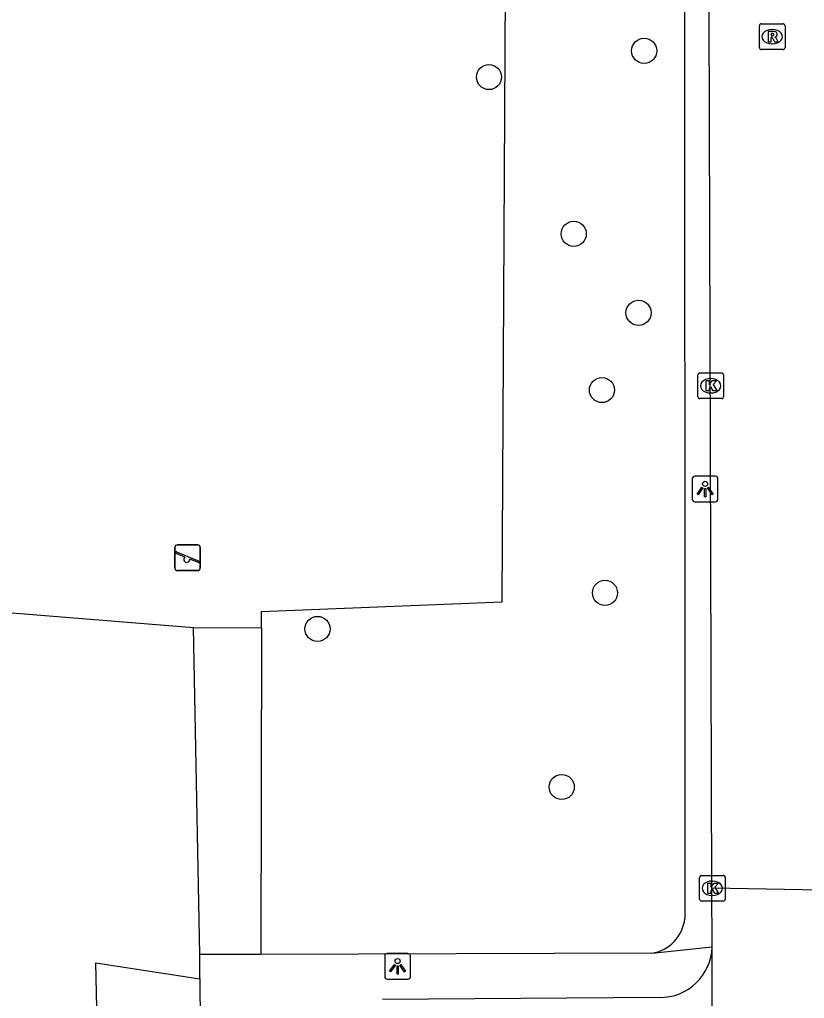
# Model space of a CAD drawing. Extents: x 160732 to 162105, y 387428 to 388479.
# Drawn here: x 161034.57 to 161065.16, y 388096.37 to 388134.52 of the extents above; entities that cross this region are included whole.
import ezdxf

# ---------------------------------------------------------------- set-up
doc = ezdxf.new("R2010")
doc.units = 0
for name, color, linetype in [('IMGEO_Boom', 7, 'Continuous'), ('IMGEO_Gemengd_bos', 7, 'Continuous'), ('IMGEO_Grasland_overig', 7, 'Continuous'), ('IMGEO_Groenvoorziening', 7, 'Continuous'), ('IMGEO_Kolk', 7, 'Continuous'), ('IMGEO_Lichtpunt', 7, 'Continuous'), ('IMGEO_Rijbaan_lokaal_open', 7, 'Continuous'), ('IMGEO_Rioolput', 7, 'Continuous'), ('IMGEO_Speelvoorziening', 7, 'Continuous'), ('IMGEO_Voetpad_open', 7, 'Continuous')]:
    doc.layers.add(name, color=color, linetype=linetype)

msp = doc.modelspace()

# ---------------------------------------------------------------- linework, layer by layer
at = {"layer": 'IMGEO_Boom'}
for centre in [(161058.917, 388133.3), (161052.867, 388132.277), (161056.171, 388126.169), (161058.698, 388123.089), (161057.271, 388120.078), (161057.39, 388112.175), (161046.182, 388110.77), (161055.703, 388104.609)]:
    msp.add_circle(centre, 0.489, dxfattribs=at)
at = {"layer": 'IMGEO_Gemengd_bos'}
for points in [[(161043.996, 388110.815), (161043.995, 388111.45), (161053.377, 388111.825), (161053.549, 388142.829)], [(161043.996, 388110.815), (161043.977, 388098.085)], [(161035.584, 388063.921), (161035.58, 388071.373), (161036.274, 388072.341), (161036.864, 388073.376), (161037.341, 388074.468), (161037.703, 388075.603), (161037.943, 388076.769), (161038.06, 388077.955), (161038.053, 388079.146), (161037.937, 388080.232), (161037.54, 388097.762), (161041.602, 388097.138)]]:
    msp.add_lwpolyline(points, dxfattribs=at)
at = {"layer": 'IMGEO_Grasland_overig'}
for points in [[(161030.403, 388111.703), (161041.351, 388110.823)], [(161041.351, 388110.823), (161043.996, 388110.815)]]:
    msp.add_lwpolyline(points, dxfattribs=at)
at = {"layer": 'IMGEO_Groenvoorziening'}
msp.add_lwpolyline([(161041.595, 388098.078), (161041.351, 388110.823)], dxfattribs=at)
at = {"layer": 'IMGEO_Kolk'}
for p, q in [((161061.009, 388119.82), (161061.009, 388120.672)), ((161061.084, 388120.746), (161061.936, 388120.746)), ((161061.497, 388120.526), (161061.522, 388120.526)), ((161062.01, 388120.672), (161062.01, 388119.82)), ((161061.936, 388119.746), (161061.084, 388119.746)), ((161061.52, 388119.966), (161061.495, 388119.966)), ((161061.074, 388100.236), (161061.074, 388101.088)), ((161061.149, 388101.162), (161062.001, 388101.162)), ((161062.075, 388101.088), (161062.075, 388100.236)), ((161061.562, 388100.942), (161061.587, 388100.942)), ((161061.585, 388100.382), (161061.56, 388100.382)), ((161062.001, 388100.162), (161061.149, 388100.162))]:
    msp.add_line(p, q, dxfattribs=at)
for points in [[(161061.009, 388119.82), (161061.009, 388120.672)], [(161061.084, 388120.746), (161061.936, 388120.746)], [(161062.01, 388120.672), (161062.01, 388119.82)], [(161061.33, 388120.446), (161061.453, 388120.446), (161061.453, 388120.295), (161061.583, 388120.446), (161061.747, 388120.446), (161061.601, 388120.295), (161061.754, 388120.046), (161061.602, 388120.046), (161061.517, 388120.21), (161061.453, 388120.143), (161061.453, 388120.046), (161061.33, 388120.046), (161061.33, 388120.446)], [(161061.936, 388119.746), (161061.084, 388119.746)], [(161061.074, 388100.236), (161061.074, 388101.088)], [(161061.149, 388101.162), (161062.001, 388101.162)], [(161062.075, 388101.088), (161062.075, 388100.236)], [(161061.395, 388100.862), (161061.518, 388100.862), (161061.518, 388100.711), (161061.648, 388100.862), (161061.812, 388100.862), (161061.666, 388100.711), (161061.819, 388100.462), (161061.667, 388100.462), (161061.582, 388100.626), (161061.518, 388100.559), (161061.518, 388100.462), (161061.395, 388100.462), (161061.395, 388100.862)], [(161062.001, 388100.162), (161061.149, 388100.162)]]:
    msp.add_lwpolyline(points, dxfattribs=at)
for centre, start, end in [((161061.086, 388120.67), 91.552, 178.448), ((161061.086, 388120.67), 91.552, 178.448), ((161061.934, 388120.67), 1.552, 88.448), ((161061.934, 388120.67), 1.552, 88.448), ((161061.086, 388119.822), 181.552, 268.448), ((161061.086, 388119.822), 181.552, 268.448), ((161061.934, 388119.822), 271.552, 358.448), ((161061.934, 388119.822), 271.552, 358.448), ((161061.151, 388101.086), 91.552, 178.448), ((161061.151, 388101.086), 91.552, 178.448), ((161061.999, 388101.086), 1.552, 88.448), ((161061.999, 388101.086), 1.552, 88.448), ((161061.151, 388100.238), 181.552, 268.448), ((161061.151, 388100.238), 181.552, 268.448), ((161061.999, 388100.238), 271.552, 358.448), ((161061.999, 388100.238), 271.552, 358.448)]:
    msp.add_arc(centre, 0.0765, start, end, dxfattribs=at)
for centre, major_axis, ratio, start_param, end_param in [((161061.496, 388120.246), (-0.387, 0.002), 0.722429, 4.712389, 7.853982), ((161061.521, 388120.246), (-0.39, 0.002), 0.717154, 1.570796, 4.712389), ((161061.561, 388100.662), (-0.387, 0.002), 0.722429, 4.712389, 7.853982), ((161061.586, 388100.662), (-0.39, 0.002), 0.717154, 1.570796, 4.712389)]:
    msp.add_ellipse(centre, major_axis=major_axis, ratio=ratio, start_param=start_param, end_param=end_param, dxfattribs=at)
at = {"layer": 'IMGEO_Lichtpunt'}
for p, q in [((161061.696, 388116.722), (161060.888, 388116.722)), ((161061.696, 388116.722), (161060.888, 388116.722)), ((161060.794, 388116.627), (161060.794, 388115.82)), ((161060.794, 388116.627), (161060.794, 388115.82)), ((161061.79, 388115.82), (161061.79, 388116.627)), ((161061.79, 388115.82), (161061.79, 388116.627)), ((161060.888, 388115.726), (161061.696, 388115.726)), ((161060.888, 388115.726), (161061.696, 388115.726)), ((161048.807, 388098.025), (161048.807, 388097.218)), ((161048.807, 388098.025), (161048.807, 388097.218)), ((161049.709, 388098.12), (161048.901, 388098.12)), ((161049.709, 388098.12), (161048.901, 388098.12)), ((161049.803, 388097.218), (161049.803, 388098.025)), ((161049.803, 388097.218), (161049.803, 388098.025)), ((161048.901, 388097.124), (161049.709, 388097.124)), ((161048.901, 388097.124), (161049.709, 388097.124))]:
    msp.add_line(p, q, dxfattribs=at)
for points in [[(161061.168, 388116.291), (161061.207, 388116.263), (161061.019, 388116.001), (161060.981, 388116.028), (161061.168, 388116.291)], [(161061.38, 388116.263), (161061.418, 388116.29), (161061.605, 388116.028), (161061.566, 388116), (161061.38, 388116.263)], [(161061.27, 388116.243), (161061.317, 388116.243), (161061.317, 388115.921), (161061.27, 388115.921), (161061.27, 388116.243)], [(161049.181, 388097.689), (161049.22, 388097.661), (161049.032, 388097.399), (161048.994, 388097.426), (161049.181, 388097.689)], [(161049.283, 388097.641), (161049.33, 388097.641), (161049.33, 388097.319), (161049.283, 388097.319), (161049.283, 388097.641)], [(161049.393, 388097.661), (161049.431, 388097.688), (161049.618, 388097.426), (161049.579, 388097.398), (161049.393, 388097.661)]]:
    msp.add_lwpolyline(points, dxfattribs=at)
for centre in [(161061.293, 388116.425), (161049.306, 388097.823)]:
    msp.add_circle(centre, 0.0994, dxfattribs=at)
for centre, start, end in [((161060.888, 388116.627), 90, 180), ((161060.888, 388116.627), 90, 180), ((161061.696, 388116.627), 0, 90), ((161061.696, 388116.627), 0, 90), ((161060.888, 388115.82), 180, 270), ((161060.888, 388115.82), 180, 270), ((161061.696, 388115.82), 270, 0), ((161061.696, 388115.82), 270, 360), ((161048.901, 388098.025), 90, 180), ((161048.901, 388098.025), 90, 180), ((161049.709, 388098.025), 0, 90), ((161049.709, 388098.025), 0, 90), ((161048.901, 388097.218), 180, 270), ((161048.901, 388097.218), 180, 270), ((161049.709, 388097.218), 270, 0), ((161049.709, 388097.218), 270, 360)]:
    msp.add_arc(centre, 0.0946, start, end, dxfattribs=at)
at = {"layer": 'IMGEO_Rijbaan_lokaal_open'}
for points in [[(161061.56, 388100.662), (161061.45, 388134.853)], [(161066.52, 388100.574), (161061.56, 388100.662)], [(161061.567, 388098.378), (161061.56, 388100.662)], [(161061.554, 388088.854), (161061.567, 388098.378)], [(161059.508, 388096.408), (161048.717, 388096.33)]]:
    msp.add_lwpolyline(points, dxfattribs=at)
msp.add_arc((161059.541, 388098.435), 2.027, 269.0714, 358.3978, dxfattribs=at)
at = {"layer": 'IMGEO_Rioolput'}
for p, q in [((161063.408, 388133.427), (161063.408, 388134.279)), ((161063.483, 388134.353), (161064.335, 388134.353)), ((161064.409, 388134.279), (161064.409, 388133.427)), ((161063.896, 388134.133), (161063.921, 388134.133)), ((161063.919, 388133.573), (161063.894, 388133.573)), ((161064.335, 388133.353), (161063.483, 388133.353))]:
    msp.add_line(p, q, dxfattribs=at)
for points in [[(161063.408, 388133.427), (161063.408, 388134.279)], [(161063.483, 388134.353), (161064.335, 388134.353)], [(161064.409, 388134.279), (161064.409, 388133.427)], [(161063.997, 388134.051), (161063.745, 388134.053), (161063.745, 388133.653)], [(161063.923, 388133.972), (161063.869, 388133.972), (161063.869, 388133.891)], [(161063.869, 388133.891), (161063.921, 388133.891)], [(161063.745, 388133.653), (161063.869, 388133.653), (161063.869, 388133.815), (161063.88, 388133.815)], [(161063.927, 388133.786), (161063.998, 388133.653), (161064.138, 388133.653), (161064.073, 388133.779)], [(161064.335, 388133.353), (161063.483, 388133.353)]]:
    msp.add_lwpolyline(points, dxfattribs=at)
for centre, radius, start, end in [((161063.485, 388134.277), 0.0765, 91.552, 178.448), ((161063.485, 388134.277), 0.0765, 91.552, 178.448), ((161064.333, 388134.277), 0.0765, 1.552, 88.448), ((161064.333, 388134.277), 0.0765, 1.552, 88.448), ((161063.905, 388134.08), 0.19, 274.7715, 282.9687), ((161063.929, 388133.876), 0.0964, 77.0061, 93.1865), ((161063.943, 388133.933), 0.0378, 276.6634, 79.6772), ((161063.996, 388133.941), 0.109, 350.3612, 89.416), ((161063.994, 388133.941), 0.112, 277.5842, 350.9817), ((161063.879, 388133.762), 0.0533, 26.0293, 88.6989), ((161063.978, 388133.726), 0.108, 29.5134, 73.7905), ((161063.485, 388133.429), 0.0765, 181.552, 268.448), ((161063.485, 388133.429), 0.0765, 181.552, 268.448), ((161064.333, 388133.429), 0.0765, 271.552, 358.448), ((161064.333, 388133.429), 0.0765, 271.552, 358.448)]:
    msp.add_arc(centre, radius, start, end, dxfattribs=at)
for centre, major_axis, ratio, start_param, end_param in [((161063.895, 388133.853), (-0.387, 0.002), 0.722429, 4.712389, 7.853982), ((161063.92, 388133.853), (-0.39, 0.002), 0.717154, 1.570796, 4.712389)]:
    msp.add_ellipse(centre, major_axis=major_axis, ratio=ratio, start_param=start_param, end_param=end_param, dxfattribs=at)
at = {"layer": 'IMGEO_Speelvoorziening'}
for p, q in [((161040.724, 388114.045), (161041.514, 388114.045)), ((161041.514, 388114.045), (161040.724, 388114.045)), ((161040.624, 388113.145), (161040.624, 388113.945)), ((161040.624, 388113.945), (161040.624, 388113.145)), ((161041.007, 388113.573), (161040.668, 388113.71)), ((161040.693, 388113.77), (161041.569, 388113.417)), ((161041.614, 388113.945), (161041.614, 388113.145)), ((161041.614, 388113.145), (161041.614, 388113.945)), ((161041.545, 388113.357), (161041.205, 388113.494)), ((161041.514, 388113.045), (161040.724, 388113.045)), ((161040.724, 388113.045), (161041.514, 388113.045))]:
    msp.add_line(p, q, dxfattribs=at)
for centre, radius, start, end in [((161040.724, 388113.945), 0.1, 90, 180), ((161040.724, 388113.945), 0.1, 90, 180), ((161041.514, 388113.945), 0.1, 0, 90), ((161041.514, 388113.945), 0.1, 360, 90), ((161040.681, 388113.74), 0.0327, 68.078, 248.078), ((161041.086, 388113.483), 0.12, 130.9928, 5.1632), ((161041.557, 388113.387), 0.0327, 248.078, 68.078), ((161040.724, 388113.145), 0.1, 180, 270), ((161040.724, 388113.145), 0.1, 180, 270), ((161041.514, 388113.145), 0.1, 270, 0), ((161041.514, 388113.145), 0.1, 270, 0)]:
    msp.add_arc(centre, radius, start, end, dxfattribs=at)
at = {"layer": 'IMGEO_Voetpad_open'}
for points in [[(161060.489, 388142.917), (161060.503, 388099.487)], [(161059.211, 388098.13), (161061.567, 388098.378)], [(161043.977, 388098.085), (161041.595, 388098.078)], [(161041.602, 388097.138), (161041.595, 388098.078)], [(161059.211, 388098.13), (161043.977, 388098.085)], [(161041.602, 388097.138), (161041.841, 388063.881)]]:
    msp.add_lwpolyline(points, dxfattribs=at)
msp.add_arc((161058.98, 388099.644), 1.531, 278.6806, 354.1306, dxfattribs=at)

doc.saveas('drawing.dxf')
